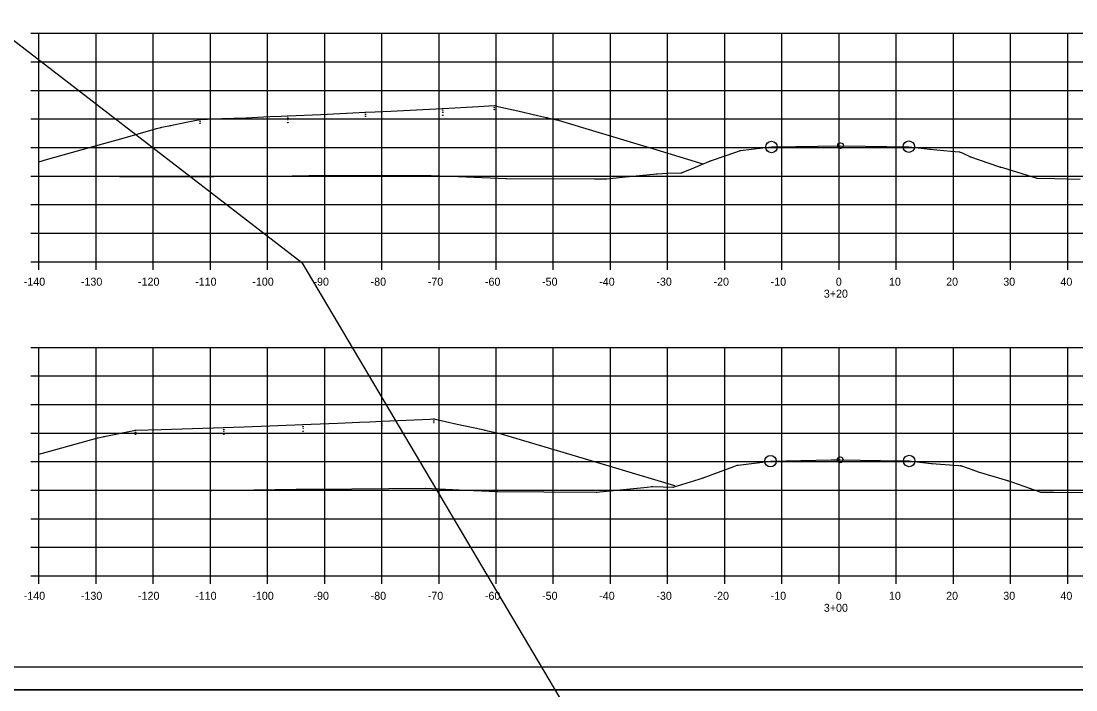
# Model space of a CAD drawing. Extents: x 1300404 to 1323571, y 234004 to 252077.
# Drawn here: x 1315574.2 to 1315758.7, y 241061.8 to 241178.9 of the extents above; entities that cross this region are included whole.
import ezdxf

# ---------------------------------------------------------------- set-up
doc = ezdxf.new("R2010")
doc.units = 0
for name, color, linetype in [('Default', 7, 'Continuous'), ('R_Axis', 7, 'Continuous'), ('R_Axis Annot', 7, 'Continuous'), ('R_Draft', 7, 'Continuous'), ('R_Exist Surface', 7, 'Continuous'), ('R_Fin Surface', 7, 'Continuous'), ('R_Flooplain', 7, 'Continuous'), ('R_Grid', 7, 'Continuous'), ('R_No Plot', 7, 'Continuous')]:
    doc.layers.add(name, color=color, linetype=linetype)

msp = doc.modelspace()

# ---------------------------------------------------------------- linework, layer by layer
at = {"layer": 'Default'}
msp.add_line((1315875.46, 241065.75), (1315559.28, 241065.75), dxfattribs=at)
at = {"layer": 'R_Axis'}
for p, q in [((1315575.88, 241176.75), (1315577.28, 241176.75)), ((1315577.28, 241136.75), (1315577.28, 241176.75)), ((1315575.88, 241171.75), (1315577.28, 241171.75)), ((1315575.88, 241166.75), (1315577.28, 241166.75)), ((1315575.88, 241161.75), (1315577.28, 241161.75)), ((1315575.88, 241156.75), (1315577.28, 241156.75)), ((1315575.88, 241151.75), (1315577.28, 241151.75)), ((1315575.88, 241146.75), (1315577.28, 241146.75)), ((1315575.88, 241141.75), (1315577.28, 241141.75)), ((1315575.88, 241136.75), (1315577.28, 241136.75)), ((1315577.28, 241136.75), (1315857.28, 241136.75)), ((1315577.28, 241135.35), (1315577.28, 241136.75)), ((1315587.28, 241135.35), (1315587.28, 241136.75)), ((1315597.28, 241135.35), (1315597.28, 241136.75)), ((1315607.28, 241135.35), (1315607.28, 241136.75)), ((1315617.28, 241135.35), (1315617.28, 241136.75)), ((1315627.28, 241135.35), (1315627.28, 241136.75)), ((1315637.28, 241135.35), (1315637.28, 241136.75)), ((1315647.28, 241135.35), (1315647.28, 241136.75)), ((1315657.28, 241135.35), (1315657.28, 241136.75)), ((1315667.28, 241135.35), (1315667.28, 241136.75)), ((1315677.28, 241135.35), (1315677.28, 241136.75)), ((1315687.28, 241135.35), (1315687.28, 241136.75)), ((1315697.28, 241135.35), (1315697.28, 241136.75)), ((1315707.28, 241135.35), (1315707.28, 241136.75)), ((1315717.28, 241135.35), (1315717.28, 241136.75)), ((1315727.28, 241135.35), (1315727.28, 241136.75)), ((1315737.28, 241135.35), (1315737.28, 241136.75)), ((1315747.28, 241135.35), (1315747.28, 241136.75)), ((1315757.28, 241135.35), (1315757.28, 241136.75)), ((1315575.88, 241121.75), (1315577.28, 241121.75)), ((1315577.28, 241081.75), (1315577.28, 241121.75)), ((1315575.88, 241116.75), (1315577.28, 241116.75)), ((1315575.88, 241111.75), (1315577.28, 241111.75)), ((1315575.88, 241106.75), (1315577.28, 241106.75)), ((1315575.88, 241101.75), (1315577.28, 241101.75)), ((1315575.88, 241096.75), (1315577.28, 241096.75)), ((1315575.88, 241091.75), (1315577.28, 241091.75)), ((1315575.88, 241086.75), (1315577.28, 241086.75)), ((1315575.88, 241081.75), (1315577.28, 241081.75)), ((1315577.28, 241081.75), (1315857.28, 241081.75)), ((1315577.28, 241080.35), (1315577.28, 241081.75)), ((1315587.28, 241080.35), (1315587.28, 241081.75)), ((1315597.28, 241080.35), (1315597.28, 241081.75)), ((1315607.28, 241080.35), (1315607.28, 241081.75)), ((1315617.28, 241080.35), (1315617.28, 241081.75)), ((1315627.28, 241080.35), (1315627.28, 241081.75)), ((1315637.28, 241080.35), (1315637.28, 241081.75)), ((1315647.28, 241080.35), (1315647.28, 241081.75)), ((1315657.28, 241080.35), (1315657.28, 241081.75)), ((1315667.28, 241080.35), (1315667.28, 241081.75)), ((1315677.28, 241080.35), (1315677.28, 241081.75)), ((1315687.28, 241080.35), (1315687.28, 241081.75)), ((1315697.28, 241080.35), (1315697.28, 241081.75)), ((1315707.28, 241080.35), (1315707.28, 241081.75)), ((1315717.28, 241080.35), (1315717.28, 241081.75)), ((1315727.28, 241080.35), (1315727.28, 241081.75)), ((1315737.28, 241080.35), (1315737.28, 241081.75)), ((1315747.28, 241080.35), (1315747.28, 241081.75)), ((1315757.28, 241080.35), (1315757.28, 241081.75))]:
    msp.add_line(p, q, dxfattribs=at)
at = {"layer": 'R_Draft'}
for points in [[(1315647.95, 241163.64), (1315648, 241163.54), (1315647.9, 241163.54)], [(1315647.95, 241163.31), (1315648, 241163.21), (1315647.9, 241163.21)], [(1315656.95, 241164.13), (1315657, 241164.03), (1315656.9, 241164.03)], [(1315656.95, 241163.8), (1315657, 241163.7), (1315656.9, 241163.7)], [(1315656.95, 241163.47), (1315657, 241163.37), (1315656.9, 241163.37)], [(1315605.46, 241161.72), (1315605.51, 241161.62), (1315605.41, 241161.62)], [(1315605.46, 241161.39), (1315605.51, 241161.29), (1315605.41, 241161.29)], [(1315620.83, 241162.34), (1315620.88, 241162.24), (1315620.78, 241162.24)], [(1315620.83, 241162), (1315620.88, 241161.9), (1315620.78, 241161.9)], [(1315620.83, 241161.67), (1315620.88, 241161.57), (1315620.78, 241161.57)], [(1315620.83, 241161.17), (1315620.88, 241161.07), (1315620.78, 241161.07)], [(1315634.43, 241162.96), (1315634.48, 241162.86), (1315634.38, 241162.86)], [(1315634.43, 241162.62), (1315634.48, 241162.52), (1315634.38, 241162.52)], [(1315634.43, 241162.29), (1315634.48, 241162.19), (1315634.38, 241162.19)], [(1315634.43, 241161.79), (1315634.48, 241161.69), (1315634.38, 241161.69)], [(1315647.95, 241162.98), (1315648, 241162.88), (1315647.9, 241162.88)], [(1315647.95, 241162.47), (1315648, 241162.37), (1315647.9, 241162.37)], [(1315666.08, 241162.06), (1315666.13, 241161.96), (1315666.03, 241161.96)], [(1315668.15, 241161.59), (1315668.2, 241161.49), (1315668.1, 241161.49)], [(1315598.61, 241160.31), (1315598.66, 241160.21), (1315598.56, 241160.21)], [(1315600.31, 241160.66), (1315600.36, 241160.56), (1315600.26, 241160.56)], [(1315605.46, 241161.06), (1315605.51, 241160.96), (1315605.41, 241160.96)], [(1315700.01, 241156.27), (1315700.06, 241156.17), (1315699.96, 241156.17)], [(1315733.15, 241156.5), (1315733.2, 241156.4), (1315733.1, 241156.4)], [(1315738.32, 241156.03), (1315738.37, 241155.93), (1315738.27, 241155.93)], [(1315693.46, 241153.93), (1315693.51, 241153.83), (1315693.41, 241153.83)], [(1315693.46, 241153.93), (1315693.51, 241153.83), (1315693.41, 241153.83)], [(1315694.81, 241154.48), (1315694.86, 241154.38), (1315694.76, 241154.38)], [(1315740.29, 241155.18), (1315740.34, 241155.08), (1315740.24, 241155.08)], [(1315685.42, 241152.2), (1315685.47, 241152.1), (1315685.37, 241152.1)], [(1315689.69, 241152.37), (1315689.74, 241152.27), (1315689.64, 241152.27)], [(1315745.48, 241153.38), (1315745.53, 241153.28), (1315745.43, 241153.28)], [(1315607.89, 241151.7), (1315607.94, 241151.6), (1315607.84, 241151.6)], [(1315624.59, 241151.89), (1315624.64, 241151.79), (1315624.54, 241151.79)], [(1315645.81, 241151.89), (1315645.86, 241151.79), (1315645.76, 241151.79)], [(1315659.02, 241151.39), (1315659.07, 241151.29), (1315658.97, 241151.29)], [(1315676.62, 241151.33), (1315676.67, 241151.23), (1315676.57, 241151.23)], [(1315751.9, 241151.42), (1315751.95, 241151.32), (1315751.85, 241151.32)], [(1315609.63, 241107.77), (1315609.68, 241107.67), (1315609.58, 241107.67)], [(1315623.48, 241108.28), (1315623.53, 241108.18), (1315623.43, 241108.18)], [(1315623.48, 241107.95), (1315623.53, 241107.85), (1315623.43, 241107.85)], [(1315623.48, 241107.62), (1315623.53, 241107.52), (1315623.43, 241107.52)], [(1315637.25, 241108.86), (1315637.3, 241108.76), (1315637.2, 241108.76)], [(1315637.25, 241108.52), (1315637.3, 241108.42), (1315637.2, 241108.42)], [(1315637.25, 241108.19), (1315637.3, 241108.09), (1315637.2, 241108.09)], [(1315637.25, 241107.69), (1315637.3, 241107.59), (1315637.2, 241107.59)], [(1315646.39, 241109.28), (1315646.44, 241109.18), (1315646.34, 241109.18)], [(1315646.39, 241108.95), (1315646.44, 241108.85), (1315646.34, 241108.85)], [(1315646.39, 241108.62), (1315646.44, 241108.52), (1315646.34, 241108.52)], [(1315587.57, 241105.94), (1315587.62, 241105.84), (1315587.52, 241105.84)], [(1315588.71, 241106.18), (1315588.76, 241106.08), (1315588.66, 241106.08)], [(1315594.18, 241107.29), (1315594.23, 241107.19), (1315594.13, 241107.19)], [(1315594.18, 241106.95), (1315594.23, 241106.85), (1315594.13, 241106.85)], [(1315594.18, 241106.62), (1315594.23, 241106.52), (1315594.13, 241106.52)], [(1315609.63, 241107.44), (1315609.68, 241107.34), (1315609.58, 241107.34)], [(1315609.63, 241107.1), (1315609.68, 241107), (1315609.58, 241107)], [(1315609.63, 241106.6), (1315609.68, 241106.5), (1315609.58, 241106.5)], [(1315623.48, 241107.11), (1315623.53, 241107.01), (1315623.43, 241107.01)], [(1315655.3, 241107.3), (1315655.35, 241107.2), (1315655.25, 241107.2)], [(1315657.76, 241106.75), (1315657.81, 241106.65), (1315657.71, 241106.65)], [(1315699.53, 241101.18), (1315699.58, 241101.08), (1315699.48, 241101.08)], [(1315733.47, 241101.46), (1315733.52, 241101.36), (1315733.42, 241101.36)], [(1315738.6, 241101.08), (1315738.65, 241100.98), (1315738.55, 241100.98)], [(1315740.68, 241100.36), (1315740.73, 241100.26), (1315740.63, 241100.26)], [(1315693.51, 241098.96), (1315693.56, 241098.86), (1315693.46, 241098.86)], [(1315746.74, 241098.5), (1315746.79, 241098.4), (1315746.69, 241098.4)], [(1315607.46, 241096.71), (1315607.51, 241096.61), (1315607.41, 241096.61)], [(1315623.38, 241096.96), (1315623.43, 241096.86), (1315623.33, 241096.86)], [(1315644.89, 241097.12), (1315644.94, 241097.02), (1315644.84, 241097.02)], [(1315657.39, 241096.56), (1315657.44, 241096.46), (1315657.34, 241096.46)], [(1315684.56, 241097.44), (1315684.61, 241097.34), (1315684.51, 241097.34)], [(1315688.26, 241097.33), (1315688.31, 241097.23), (1315688.21, 241097.23)], [(1315688.46, 241097.6), (1315688.51, 241097.5), (1315688.41, 241097.5)], [(1315688.46, 241097.6), (1315688.51, 241097.5), (1315688.41, 241097.5)], [(1315674.82, 241096.43), (1315674.87, 241096.33), (1315674.77, 241096.33)], [(1315752.59, 241096.46), (1315752.64, 241096.36), (1315752.54, 241096.36)]]:
    msp.add_lwpolyline(points, close=True, dxfattribs=at)
at = {"layer": 'R_Exist Surface'}
for points in [[(1315577.28, 241151.75), (1315591.34, 241151.69), (1315607.89, 241151.65), (1315621.59, 241151.81), (1315624.59, 241151.84), (1315631.12, 241151.83), (1315645.81, 241151.84), (1315650.63, 241151.66), (1315659.02, 241151.34), (1315674.48, 241151.29), (1315676.62, 241151.28), (1315679.32, 241151.55), (1315685.42, 241152.15), (1315687.28, 241152.26), (1315689.69, 241152.32), (1315691.87, 241153.16), (1315694.81, 241154.43), (1315697.51, 241155.34), (1315700.01, 241156.22), (1315701.93, 241156.44), (1315705.45, 241156.84), (1315709.73, 241156.92), (1315717.55, 241157.07), (1315721.84, 241157), (1315729.47, 241156.89), (1315732.17, 241156.56), (1315733.15, 241156.45), (1315736.84, 241156.1), (1315738.32, 241155.98), (1315738.8, 241155.8), (1315740.29, 241155.13), (1315745.18, 241153.44), (1315745.48, 241153.33), (1315745.89, 241153.22), (1315751.9, 241151.37), (1315755.06, 241151.33), (1315759.46, 241151.21)], [(1315577.28, 241096.83), (1315591.71, 241096.72), (1315607.46, 241096.66), (1315622.27, 241096.9), (1315623.38, 241096.91), (1315625.62, 241096.93), (1315644.89, 241097.07), (1315651.97, 241096.74), (1315657.39, 241096.51), (1315665.59, 241096.44), (1315674.82, 241096.38), (1315683.68, 241097.3), (1315684.56, 241097.39), (1315684.72, 241097.39), (1315688.26, 241097.28), (1315692.82, 241098.66), (1315693.51, 241098.91), (1315698.88, 241100.89), (1315699.45, 241101.1), (1315699.53, 241101.13), (1315699.61, 241101.14), (1315700.11, 241101.2), (1315705.29, 241101.83), (1315715.9, 241102.03), (1315717.48, 241102.06), (1315728.07, 241101.88), (1315729.56, 241101.86), (1315730.43, 241101.76), (1315733.47, 241101.41), (1315738.24, 241101.06), (1315738.6, 241101.03), (1315738.72, 241101.01), (1315740.68, 241100.31), (1315741.63, 241099.97), (1315746.74, 241098.45), (1315747.65, 241098.14), (1315752.59, 241096.41), (1315754.85, 241096.4), (1315761.07, 241096.35)]]:
    msp.add_lwpolyline(points, dxfattribs=at)
at = {"layer": 'R_Fin Surface'}
for points in [[(1315577.28, 241154.25), (1315578.58, 241154.62), (1315582.98, 241155.85), (1315589.66, 241157.74), (1315591.17, 241158.16), (1315597.65, 241159.99), (1315597.87, 241160.05), (1315598.61, 241160.26), (1315598.79, 241160.29), (1315600.31, 241160.61), (1315603.05, 241161.17), (1315605.46, 241161.67), (1315609.3, 241161.81), (1315613.48, 241161.97), (1315617.7, 241162.15), (1315619.63, 241162.23), (1315620.83, 241162.29), (1315626.57, 241162.55), (1315634.43, 241162.91), (1315636.11, 241162.98), (1315638.82, 241163.12), (1315644.44, 241163.4), (1315647.95, 241163.59), (1315654.2, 241163.93), (1315656.95, 241164.08), (1315658.11, 241163.82), (1315661.09, 241163.15), (1315664.51, 241162.37), (1315666.08, 241162.01), (1315667.53, 241161.68), (1315668.15, 241161.54), (1315681.9, 241157.39), (1315683.49, 241156.91), (1315684.62, 241156.56), (1315693.46, 241153.88)], [(1315577.28, 241103.04), (1315579.15, 241103.56), (1315587.57, 241105.89), (1315588.43, 241106.07), (1315588.71, 241106.13), (1315593.9, 241107.18), (1315594.18, 241107.24), (1315598.67, 241107.37), (1315609.63, 241107.72), (1315611.34, 241107.77), (1315613.17, 241107.84), (1315623.48, 241108.23), (1315624.91, 241108.29), (1315629.58, 241108.47), (1315633.39, 241108.64), (1315635.19, 241108.71), (1315637.25, 241108.81), (1315645.73, 241109.2), (1315646.39, 241109.23), (1315650.48, 241108.32), (1315654.64, 241107.4), (1315655.1, 241107.29), (1315655.3, 241107.25), (1315657.46, 241106.76), (1315657.76, 241106.7), (1315677.02, 241100.98), (1315688.46, 241097.55)]]:
    msp.add_lwpolyline(points, dxfattribs=at)
at = {"layer": 'R_Flooplain'}
for p, q in [((1315539.37, 241201.31), (1315623.25, 241136.6)), ((1315623.25, 241136.6), (1315675.7, 241048.06))]:
    msp.add_line(p, q, dxfattribs=at)
at = {"layer": 'R_Grid'}
for p, q in [((1315577.28, 241176.75), (1315857.28, 241176.75)), ((1315577.28, 241136.75), (1315577.28, 241176.75)), ((1315587.28, 241136.75), (1315587.28, 241176.75)), ((1315597.28, 241136.75), (1315597.28, 241176.75)), ((1315607.28, 241136.75), (1315607.28, 241176.75)), ((1315617.28, 241136.75), (1315617.28, 241176.75)), ((1315627.28, 241136.75), (1315627.28, 241176.75)), ((1315637.28, 241136.75), (1315637.28, 241176.75)), ((1315647.28, 241136.75), (1315647.28, 241176.75)), ((1315657.28, 241136.75), (1315657.28, 241176.75)), ((1315667.28, 241136.75), (1315667.28, 241176.75)), ((1315677.28, 241136.75), (1315677.28, 241176.75)), ((1315687.28, 241136.75), (1315687.28, 241176.75)), ((1315697.28, 241136.75), (1315697.28, 241176.75)), ((1315707.28, 241136.75), (1315707.28, 241176.75)), ((1315717.28, 241136.75), (1315717.28, 241176.75)), ((1315727.28, 241136.75), (1315727.28, 241176.75)), ((1315737.28, 241136.75), (1315737.28, 241176.75)), ((1315747.28, 241136.75), (1315747.28, 241176.75)), ((1315757.28, 241136.75), (1315757.28, 241176.75)), ((1315577.28, 241171.75), (1315857.28, 241171.75)), ((1315577.28, 241166.75), (1315857.28, 241166.75)), ((1315577.28, 241161.75), (1315857.28, 241161.75)), ((1315577.28, 241156.75), (1315857.28, 241156.75)), ((1315577.28, 241151.75), (1315857.28, 241151.75)), ((1315577.28, 241146.75), (1315857.28, 241146.75)), ((1315577.28, 241141.75), (1315857.28, 241141.75)), ((1315577.28, 241136.75), (1315857.28, 241136.75)), ((1315577.28, 241121.75), (1315857.28, 241121.75)), ((1315577.28, 241081.75), (1315577.28, 241121.75)), ((1315587.28, 241081.75), (1315587.28, 241121.75)), ((1315597.28, 241081.75), (1315597.28, 241121.75)), ((1315607.28, 241081.75), (1315607.28, 241121.75)), ((1315617.28, 241081.75), (1315617.28, 241121.75)), ((1315627.28, 241081.75), (1315627.28, 241121.75)), ((1315637.28, 241081.75), (1315637.28, 241121.75)), ((1315647.28, 241081.75), (1315647.28, 241121.75)), ((1315657.28, 241081.75), (1315657.28, 241121.75)), ((1315667.28, 241081.75), (1315667.28, 241121.75)), ((1315677.28, 241081.75), (1315677.28, 241121.75)), ((1315687.28, 241081.75), (1315687.28, 241121.75)), ((1315697.28, 241081.75), (1315697.28, 241121.75)), ((1315707.28, 241081.75), (1315707.28, 241121.75)), ((1315717.28, 241081.75), (1315717.28, 241121.75)), ((1315727.28, 241081.75), (1315727.28, 241121.75)), ((1315737.28, 241081.75), (1315737.28, 241121.75)), ((1315747.28, 241081.75), (1315747.28, 241121.75)), ((1315757.28, 241081.75), (1315757.28, 241121.75)), ((1315577.28, 241116.75), (1315857.28, 241116.75)), ((1315577.28, 241111.75), (1315857.28, 241111.75)), ((1315577.28, 241106.75), (1315857.28, 241106.75)), ((1315577.28, 241101.75), (1315857.28, 241101.75)), ((1315577.28, 241096.75), (1315857.28, 241096.75)), ((1315577.28, 241091.75), (1315857.28, 241091.75)), ((1315577.28, 241086.75), (1315857.28, 241086.75)), ((1315577.28, 241081.75), (1315857.28, 241081.75))]:
    msp.add_line(p, q, dxfattribs=at)
at = {"layer": 'R_No Plot'}
msp.add_line((1315546.87, 241061.77), (1315880.21, 241061.77), dxfattribs=at)
for points in [[(1315546.87, 241275.11), (1315880.21, 241275.11), (1315880.21, 241061.77), (1315546.87, 241061.77)], [(1315793.2, 241271.21), (1315793.2, 241261.33), (1315828.93, 241261.33), (1315828.93, 241258.41), (1315852.13, 241258.41), (1315852.13, 241236.29), (1315875.46, 241236.29), (1315875.46, 241065.75), (1315559.28, 241065.75), (1315559.28, 241271.21)]]:
    msp.add_lwpolyline(points, close=True, dxfattribs=at)
for centre, radius in [((1315705.45, 241156.84), 1), ((1315717.55, 241157.07), 0.5), ((1315729.47, 241156.89), 1), ((1315705.29, 241101.83), 1), ((1315717.48, 241102.06), 0.5), ((1315729.56, 241101.86), 1)]:
    msp.add_circle(centre, radius, dxfattribs=at)

# ---------------------------------------------------------------- texts
at = {"layer": 'R_Axis'}
for p in [(1315577.28, 241136.75), (1315577.28, 241081.75)]:
    msp.add_text('-', height=0.0001, dxfattribs=at).set_placement(p)
at = {"layer": 'R_Axis Annot'}
for s, p in [('-140', (1315574.61, 241132.55)), ('-130', (1315584.61, 241132.55)), ('-120', (1315594.61, 241132.55)), ('-110', (1315604.61, 241132.55)), ('-100', (1315614.61, 241132.55)), ('-90', (1315625.31, 241132.55)), ('-80', (1315635.31, 241132.55)), ('-70', (1315645.31, 241132.55)), ('-60', (1315655.31, 241132.55)), ('-50', (1315665.31, 241132.55)), ('-40', (1315675.31, 241132.55)), ('-30', (1315685.31, 241132.55)), ('-20', (1315695.31, 241132.55)), ('-10', (1315705.31, 241132.55)), ('0', (1315716.71, 241132.55)), ('10', (1315726.01, 241132.55)), ('20', (1315736.01, 241132.55)), ('30', (1315746.01, 241132.55)), ('40', (1315756.01, 241132.55)), ('3+20', (1315714.61, 241130.45)), ('-140', (1315574.61, 241077.55)), ('-130', (1315584.61, 241077.55)), ('-120', (1315594.61, 241077.55)), ('-110', (1315604.61, 241077.55)), ('-100', (1315614.61, 241077.55)), ('-90', (1315625.31, 241077.55)), ('-80', (1315635.31, 241077.55)), ('-70', (1315645.31, 241077.55)), ('-60', (1315655.31, 241077.55)), ('-50', (1315665.31, 241077.55)), ('-40', (1315675.31, 241077.55)), ('-30', (1315685.31, 241077.55)), ('-20', (1315695.31, 241077.55)), ('-10', (1315705.31, 241077.55)), ('0', (1315716.71, 241077.55)), ('10', (1315726.01, 241077.55)), ('20', (1315736.01, 241077.55)), ('30', (1315746.01, 241077.55)), ('40', (1315756.01, 241077.55)), ('3+00', (1315714.61, 241075.45))]:
    msp.add_text(s, height=1.4, dxfattribs=at).set_placement(p)

doc.saveas('drawing.dxf')
